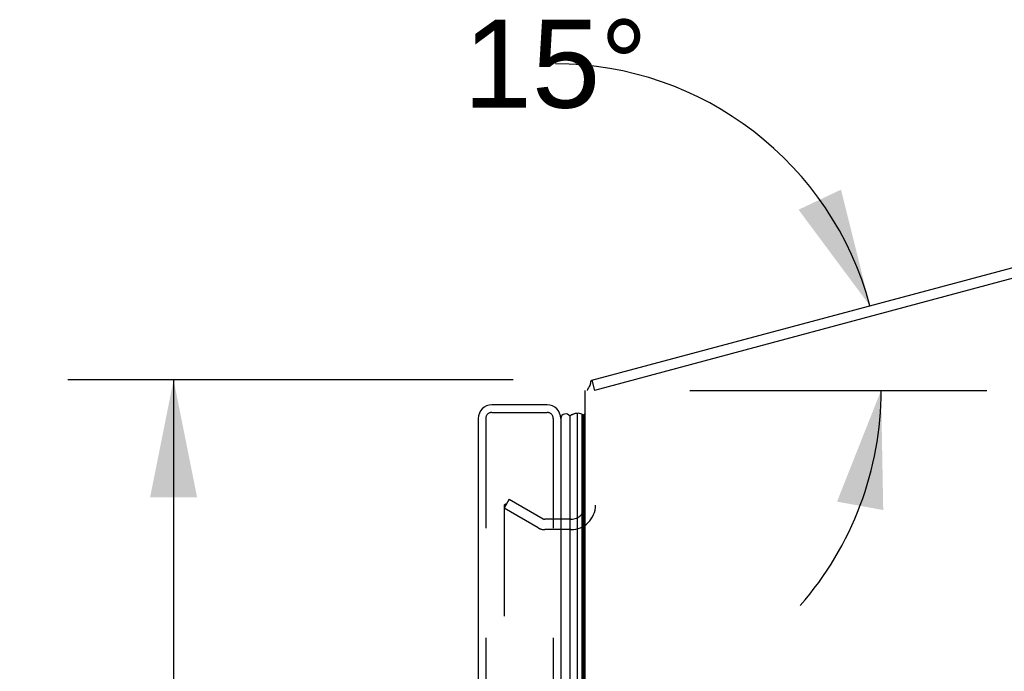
# Model space of a CAD drawing. Header units: inches. Extents: x 0 to 200, y 0 to 129.
# Tile 274 of 276: x 101 to 111, y 91 to 98. Entities that reach past the tile are written whole.
import ezdxf

# ---------------------------------------------------------------- set-up
doc = ezdxf.new("R2010")
doc.units = ezdxf.units.IN
doc.header["$LTSCALE"] = 11
doc.header["$MEASUREMENT"] = 0
doc.linetypes.add('HIDDEN', pattern=[0.2, 0.1, -0.1])
doc.layers.get('0').update_dxf_attribs({"linetype": 'CONTINUOUS'})
for name, color, linetype in [('DEFAULT_2', 8, 'HIDDEN'), ('DIMENSIONS', 7, 'CONTINUOUS'), ('LEFTHAND_DOOR_ASSEMBLY', 7, 'CONTINUOUS'), ('RIGHTHAND_DOOR_ASSEMBLY', 7, 'CONTINUOUS')]:
    doc.layers.add(name, color=color, linetype=linetype)
doc.styles.get("Standard").update_dxf_attribs({"font": 'arial.ttf'})
doc.dimstyles.new('DIMSTYLE_1', dxfattribs={"dimtxt": 0.882353, "dimasz": 1.176471, "dimexe": 0.09, "dimexo": 0.07, "dimgap": 0.0375, "dimtad": 0, "dimtih": 1, "dimtoh": 1, "dimzin": 4, "dimdsep": 46, "dimtxsty": 'Standard', "dimblk": '_FILLED', "dimblk1": '_FILLED', "dimblk2": '_FILLED', "dimcen": 0.09, "dimadec": 3, "dimazin": 1, "dimtfac": 1, "dimtdec": 3, "dimtofl": 0, "dimtmove": 0, "dimatfit": 3, "dimldrblk": '_FILLED', "dimfxl": 0, "dimtolj": 1, "dimtzin": 4, "dimarcsym": 0})
doc.dimstyles.new('DIMSTYLE_2', dxfattribs={"dimtxt": 0.882353, "dimasz": 1.176471, "dimexe": 0.09, "dimexo": 0.07, "dimgap": 0.0375, "dimtad": 0, "dimtih": 1, "dimtoh": 1, "dimdec": 0, "dimzin": 4, "dimdsep": 46, "dimtxsty": 'Standard', "dimblk": '_FILLED', "dimblk1": '_FILLED', "dimblk2": '_FILLED', "dimcen": 0.09, "dimadec": 3, "dimazin": 1, "dimtfac": 1, "dimtdec": 3, "dimtofl": 0, "dimtmove": 0, "dimatfit": 3, "dimldrblk": '_FILLED', "dimfxl": 0, "dimtolj": 1, "dimtzin": 4, "dimarcsym": 0})

# ---------------------------------------------------------------- blocks, each defined once
blk = doc.blocks.new('*D11')
at = {"layer": 'DIMENSIONS', "color": 2, "linetype": 'Continuous'}
blk.add_line((108.0135, 94.0818), (110.9874, 94.0818), dxfattribs=at)
for start, end in [(15, 89.80203), (-41.18169, 0)]:
    blk.add_arc((106.6549, 94.0818), 3.2736, start, end, dxfattribs=at)
for points in [[(109.1016, 95.8922), (109.817, 94.9291), (109.527, 96.0933)], [(109.9498, 92.8822), (109.9285, 94.0818), (109.4868, 92.9663)]]:
    blk.add_solid(points, dxfattribs=at)
at = {"layer": 'DIMENSIONS', "color": 2, "linetype": 'Continuous', "insert": (106.6662, 97.7966), "char_height": 0.882353, "width": 1.959326, "attachment_point": 2, "line_spacing_factor": 0.9}
blk.add_mtext('15\\fgdt;{\\fgdt;~}', dxfattribs=at)
blk = doc.blocks.new('_FILLED')
at = {"color": 0, "linetype": 'ByBlock'}
blk.add_solid([(0, 0), (-1, 0.2), (-1, -0.2)], dxfattribs=at)
blk = doc.blocks.new('*D12')
at = {"layer": 'DIMENSIONS', "color": 2, "linetype": 'Continuous'}
for p, q in [((106.2444, 94.1858), (101.7828, 94.1858)), ((102.8416, 94.1858), (102.8416, 65.0682)), ((102.8416, 34.1858), (102.8416, 63.3034)), ((106.2554, 34.1858), (101.7828, 34.1858))]:
    blk.add_line(p, q, dxfattribs=at)
at = {"layer": 'DIMENSIONS', "color": 2, "linetype": 'Continuous', "xscale": 1.1764705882, "yscale": 1.1764705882, "zscale": 1.1764705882}
for p, rotation in [((102.8416, 94.1858), 90), ((102.8416, 34.1858), 270)]:
    blk.add_blockref('_FILLED', p, dxfattribs=dict(at, rotation=rotation))
at = {"layer": 'DIMENSIONS', "color": 2, "linetype": 'Continuous', "insert": (102.8416, 64.627), "char_height": 0.88235, "width": 3.083315, "attachment_point": 2, "line_spacing_factor": 0.9}
blk.add_mtext('60.00', dxfattribs=at)

msp = doc.modelspace()

# ---------------------------------------------------------------- linework, layer by layer
at = {"color": 7, "linetype": 'Continuous'}
for q in [(118.8833, 97.3584), (107.0568, 94.0818)]:
    msp.add_line((107.0299, 94.1823), q, dxfattribs=at)
at = {"color": 3, "linetype": 'Continuous'}
for p, q in [((118.8473, 97.2411), (107.0568, 94.0818)), ((106.9639, 34.2898), (106.9639, 94.0818))]:
    msp.add_line(p, q, dxfattribs=at)
at = {"color": 7, "linetype": 'Continuous'}
for points in [[(107.0126, 94.1313), (107.0138, 94.133), (107.0149, 94.135), (107.0159, 94.1372), (107.0167, 94.1396), (107.0175, 94.1422), (107.0181, 94.145), (107.0186, 94.1479), (107.0191, 94.1508), (107.0195, 94.1538), (107.0202, 94.1596)], [(107.0202, 94.1596), (107.0205, 94.1624), (107.0209, 94.1651), (107.0213, 94.1677), (107.0217, 94.17), (107.0223, 94.1722), (107.0229, 94.1744), (107.0237, 94.1764), (107.0246, 94.1781), (107.0256, 94.1795), (107.0267, 94.1806), (107.0278, 94.1814), (107.0288, 94.1819), (107.0299, 94.1823)]]:
    msp.add_lwpolyline(points, dxfattribs=at)
msp.add_arc((107.1899, 93.9912), 0.226, 141.68811, 156.352, dxfattribs=at)
at = {"layer": 'DEFAULT_2', "color": 8, "linetype": 'HIDDEN'}
for p, q in [((106.2034, 92.9904), (106.1514, 92.9003)), ((106.1514, 92.9202), (106.1514, 35.4514)), ((106.2034, 92.9904), (106.5438, 92.7938)), ((106.4918, 92.7038), (106.1514, 92.9003)), ((106.8214, 92.7898), (106.5588, 92.7898)), ((106.8214, 92.6858), (106.5588, 92.6858))]:
    msp.add_line(p, q, dxfattribs=at)
for points in [[(106.1687, 92.9402), (106.167, 92.9401), (106.165, 92.9398), (106.1632, 92.9392), (106.1613, 92.9383), (106.1596, 92.9373), (106.158, 92.936), (106.1566, 92.9345), (106.1552, 92.9328), (106.1541, 92.931), (106.1532, 92.929), (106.1524, 92.9269), (106.1518, 92.9247), (106.1515, 92.9225), (106.1514, 92.9202)], [(106.1765, 92.9381), (106.1747, 92.939), (106.1728, 92.9397), (106.1709, 92.9401), (106.1689, 92.9402), (106.1687, 92.9402)]]:
    msp.add_lwpolyline(points, dxfattribs=at)
for centre, radius, start, end in [((106.8214, 92.9323), 0.2465, 270, 360), ((106.8214, 92.9323), 0.1425, 270, 360), ((106.5588, 92.8198), 0.03, 240, 270), ((106.5588, 92.8198), 0.134, 240, 270)]:
    msp.add_arc(centre, radius, start, end, dxfattribs=at)
at = {"layer": 'LEFTHAND_DOOR_ASSEMBLY', "color": 8, "linetype": 'HIDDEN'}
for p, q in [((105.9689, 93.8008), (105.9689, 34.5708)), ((106.0289, 93.8608), (106.5839, 93.8608)), ((106.6439, 93.8008), (106.6439, 34.5708))]:
    msp.add_line(p, q, dxfattribs=at)
at = {"layer": 'LEFTHAND_DOOR_ASSEMBLY', "color": 7, "linetype": 'Continuous'}
for p, q in [((106.9336, 93.8404), (106.9296, 93.8422)), ((106.9365, 93.8391), (106.9336, 93.8404)), ((106.9399, 93.8373), (106.9365, 93.8391)), ((106.9433, 93.8355), (106.9399, 93.8373))]:
    msp.add_line(p, q, dxfattribs=at)
msp.add_lwpolyline([(106.8862, 93.8512), (106.8784, 93.8509), (106.8706, 93.85), (106.8629, 93.8485), (106.8552, 93.8465), (106.8476, 93.8439), (106.84, 93.8408), (106.8326, 93.8371), (106.8253, 93.8329), (106.8181, 93.8281), (106.811, 93.8228)], dxfattribs=at)
at = {"layer": 'LEFTHAND_DOOR_ASSEMBLY', "color": 8, "linetype": 'HIDDEN'}
for centre, start, end in [((106.0289, 93.8008), 90, 180), ((106.5839, 93.8008), 0, 90)]:
    msp.add_arc(centre, 0.06, start, end, dxfattribs=at)
at = {"layer": 'LEFTHAND_DOOR_ASSEMBLY', "color": 7, "linetype": 'Continuous'}
for start_param, end_param in [(3.143067, 3.608679), (2.795492, 2.881148)]:
    msp.add_ellipse((106.8865, 93.5862), major_axis=(0, -0.265), ratio=0.632157, start_param=start_param, end_param=end_param, dxfattribs=at)
at = {"layer": 'RIGHTHAND_DOOR_ASSEMBLY', "color": 3, "linetype": 'Continuous'}
for p, q in [((106.5839, 93.9358), (106.0289, 93.9358)), ((105.8939, 93.8008), (105.8939, 34.5708)), ((106.7189, 93.8008), (106.7189, 34.5708))]:
    msp.add_line(p, q, dxfattribs=at)
at = {"layer": 'RIGHTHAND_DOOR_ASSEMBLY', "color": 8, "linetype": 'HIDDEN'}
for p, q in [((105.9689, 93.8008), (105.9689, 34.5708)), ((106.0289, 93.8608), (106.5839, 93.8608)), ((106.6439, 93.8008), (106.6439, 34.5708))]:
    msp.add_line(p, q, dxfattribs=at)
at = {"layer": 'RIGHTHAND_DOOR_ASSEMBLY', "color": 7, "linetype": 'Continuous'}
for p, q in [((106.811, 93.8228), (106.811, 34.5488)), ((106.8862, 34.5204), (106.8862, 93.8512)), ((106.9296, 93.8422), (106.9296, 34.5294)), ((106.9336, 93.8404), (106.9296, 93.8422)), ((106.9365, 93.8391), (106.9336, 93.8404)), ((106.9399, 93.8373), (106.9365, 93.8391)), ((106.9433, 93.8355), (106.9399, 93.8373)), ((106.9433, 93.8355), (106.9433, 34.5361)), ((106.964, 93.8539), (106.952, 93.8331)), ((106.952, 93.8331), (106.952, 34.5385))]:
    msp.add_line(p, q, dxfattribs=at)
msp.add_lwpolyline([(106.8862, 93.8512), (106.8784, 93.8509), (106.8706, 93.85), (106.8629, 93.8485), (106.8552, 93.8465), (106.8476, 93.8439), (106.84, 93.8408), (106.8326, 93.8371), (106.8253, 93.8329), (106.8181, 93.8281), (106.811, 93.8228)], dxfattribs=at)
at = {"layer": 'RIGHTHAND_DOOR_ASSEMBLY', "color": 3, "linetype": 'Continuous'}
for centre, start, end in [((106.0289, 93.8008), 90, 180), ((106.5839, 93.8008), 0, 90)]:
    msp.add_arc(centre, 0.135, start, end, dxfattribs=at)
at = {"layer": 'RIGHTHAND_DOOR_ASSEMBLY', "color": 8, "linetype": 'HIDDEN'}
for centre, start, end in [((106.0289, 93.8008), 90, 180), ((106.5839, 93.8008), 0, 90)]:
    msp.add_arc(centre, 0.06, start, end, dxfattribs=at)
at = {"layer": 'RIGHTHAND_DOOR_ASSEMBLY', "color": 7, "linetype": 'Continuous'}
for centre, radius, start, end in [((106.7689, 93.7958), 0.05, 32.67181, 174.73828), ((106.8973, 93.7954), 0.0569, 55.43313, 101.28849), ((106.9399, 93.8057), 0.03, 66.20216, 83.58796)]:
    msp.add_arc(centre, radius, start, end, dxfattribs=at)
for start_param, end_param in [(-3.140119, -2.674506), (2.795492, 2.881148)]:
    msp.add_ellipse((106.8865, 93.5862), major_axis=(0, -0.265), ratio=0.632157, start_param=start_param, end_param=end_param, dxfattribs=at)

# ---------------------------------------------------------------- dimensions: what is measured, and where the dimension line sits
at = {"layer": 'DIMENSIONS', "color": 2, "linetype": 'Continuous'}
dim = msp.add_angular_dim_2l(base=(109.900535, 94.509096), line1=((107.910727, 94.081802), (107.943463, 94.081802)), line2=((109.71776, 94.902489), (109.749381, 94.910962)), dimstyle='DIMSTYLE_2', dxfattribs=at)
dim.commit()
dim.dimension.update_dxf_attribs({"geometry": '*D11', "text_midpoint": (106.666224, 97.355411), "dimtype": 162})
dim = msp.add_linear_dim(base=(102.8416, 94.1858), p1=(106.3254, 34.1858), p2=(106.3144, 94.1858), angle=90, dimstyle='DIMSTYLE_1', dxfattribs=at)
dim.commit()
dim.dimension.update_dxf_attribs({"geometry": '*D12', "text_midpoint": (102.8348, 64.1809), "dimtype": 160})

doc.saveas('drawing.dxf')
